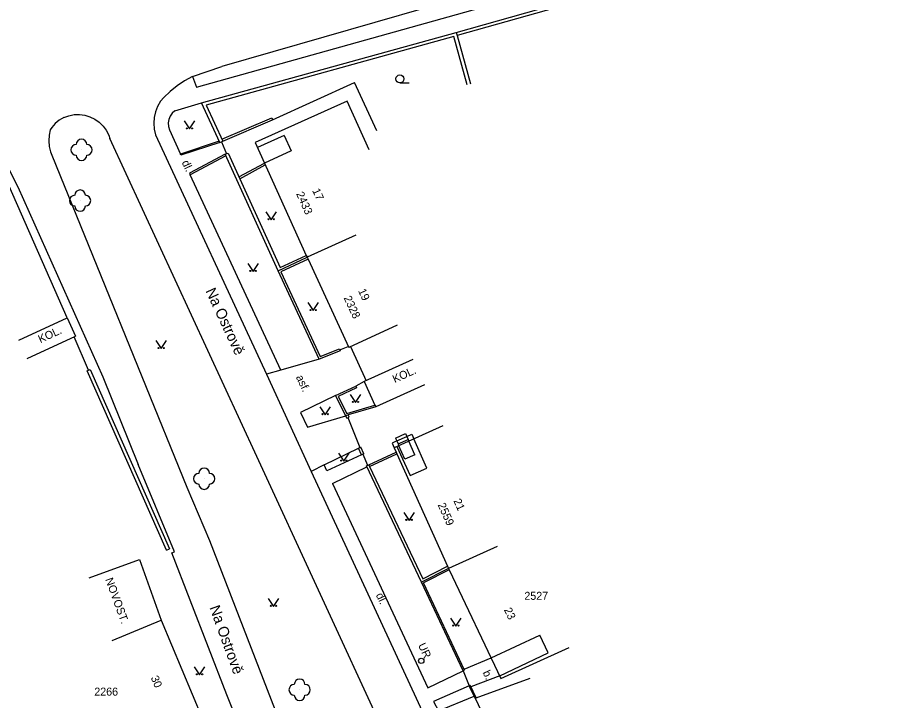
# Model space of a CAD drawing. Extents: x -584400 to -581602, y -1210894 to -1208793.
# Drawn here: x -583176.4 to -583094.2, y -1209817.8 to -1209753.8 of the extents above; entities that cross this region are included whole.
import ezdxf

# ---------------------------------------------------------------- set-up
doc = ezdxf.new("R2010")
doc.units = 0
for name, color, linetype in [('BUDOVY_MĚŘ', 7, 'Continuous'), ('NÁZVY_ULIC_TOK_SMĚR', 7, 'Continuous'), ('POMOC_POPIS', 7, 'Continuous'), ('ROZHRANÍ_PLOCH', 7, 'Continuous'), ('ZELEŇ', 7, 'Continuous'), ('ZN_DOPLŇKOVÉ', 7, 'Continuous'), ('ZN_KULTUR', 7, 'Continuous'), ('Č_POPIS_EVID', 7, 'Continuous')]:
    doc.layers.add(name, color=color, linetype=linetype)

msp = doc.modelspace()

# ---------------------------------------------------------------- linework, layer by layer
at = {"layer": 'BUDOVY_MĚŘ'}
for points in [[(-583143.49, -1209766.19), (-583145.53, -1209761.63), (-583154.16, -1209765.5), (-583149.37, -1209776.07), (-583149.29, -1209776.25)], [(-583171.77, -1209781.94), (-583178.04, -1209767.73)], [(-583144.73, -1209774.19), (-583149.29, -1209776.25)], [(-583149.29, -1209776.25), (-583149.2, -1209776.44), (-583145.39, -1209784.7)], [(-583176.31, -1209784.03), (-583171.77, -1209781.94)], [(-583171.77, -1209781.94), (-583170.99, -1209783.64)], [(-583140.85, -1209782.6), (-583145.39, -1209784.7)], [(-583175.53, -1209785.73), (-583170.99, -1209783.64)], [(-583139.38, -1209785.83), (-583143.93, -1209787.9), (-583142.93, -1209790.1), (-583142.85, -1209790.27)], [(-583138.3, -1209788.2), (-583142.85, -1209790.27)], [(-583136.57, -1209792.05), (-583141.13, -1209794.11), (-583140.94, -1209794.52), (-583140.87, -1209794.67), (-583136.13, -1209805.2), (-583136.03, -1209805.42)], [(-583131.47, -1209803.36), (-583136.03, -1209805.42)], [(-583169.71, -1209806.3), (-583165.01, -1209804.59), (-583162.96, -1209810.26)], [(-583136.03, -1209805.42), (-583135.97, -1209805.55), (-583131.13, -1209815.73), (-583124.72, -1209812.82)], [(-583167.57, -1209812.18), (-583162.96, -1209810.26)], [(-583162.96, -1209810.26), (-583159.11, -1209819.52)]]:
    msp.add_lwpolyline(points, dxfattribs=at)
at = {"layer": 'ROZHRANÍ_PLOCH'}
for points in [[(-583160.04, -1209759.32), (-583159.66, -1209760.31), (-583120.2, -1209749.26), (-583094.66, -1209742.04), (-583095.11, -1209740.48)], [(-583098.93, -1209741.58), (-583128.6, -1209750.1), (-583157.29, -1209758.37)], [(-583160.04, -1209759.32), (-583157.29, -1209758.37)], [(-583160.04, -1209759.32), (-583160.77, -1209759.71), (-583161.47, -1209760.17), (-583162.12, -1209760.7), (-583162.72, -1209761.28), (-583163.03, -1209761.63), (-583163.3, -1209762.11), (-583163.5, -1209762.61), (-583163.62, -1209763.14), (-583163.66, -1209763.69), (-583163.63, -1209764.23), (-583163.51, -1209764.78), (-583153.09, -1209787.21)], [(-583152.54, -1209763.37), (-583144.85, -1209759.86)], [(-583142.77, -1209764.41), (-583144.85, -1209759.86)], [(-583161.69, -1209762.52), (-583159.18, -1209761.77)], [(-583161.69, -1209762.52), (-583161.94, -1209762.74), (-583162.14, -1209763.02), (-583162.26, -1209763.33), (-583162.31, -1209763.66), (-583162.27, -1209764), (-583162.18, -1209764.29), (-583161.17, -1209766.58)], [(-583172.1, -1209763.14), (-583172.52, -1209763.39), (-583172.89, -1209763.71), (-583173.21, -1209764.08), (-583173.36, -1209764.3), (-583173.47, -1209764.81), (-583173.51, -1209765.34), (-583173.47, -1209765.86), (-583173.35, -1209766.37), (-583173.23, -1209766.69), (-583160.55, -1209797.81), (-583158.45, -1209802.8), (-583150.24, -1209823.95)], [(-583172.1, -1209763.14), (-583171.63, -1209762.98), (-583171.13, -1209762.88), (-583170.63, -1209762.87), (-583170.13, -1209762.94), (-583169.65, -1209763.09), (-583169.2, -1209763.31), (-583168.78, -1209763.6), (-583168.42, -1209763.95), (-583168.12, -1209764.35), (-583167.89, -1209764.8), (-583167.77, -1209765.13)], [(-583157.27, -1209765.18), (-583152.61, -1209763.18), (-583152.54, -1209763.37)], [(-583157.19, -1209765.36), (-583152.54, -1209763.37)], [(-583142.06, -1209820.79), (-583154.01, -1209794.91), (-583167.77, -1209765.13)], [(-583151.43, -1209764.83), (-583153.95, -1209765.97)], [(-583151.43, -1209764.83), (-583150.78, -1209766.27), (-583153.29, -1209767.42)], [(-583181.21, -1209766.04), (-583180.74, -1209765.91), (-583180.25, -1209765.86), (-583179.77, -1209765.89), (-583179.29, -1209765.99), (-583178.84, -1209766.18), (-583178.42, -1209766.43), (-583178.05, -1209766.75), (-583177.73, -1209767.12), (-583177.54, -1209767.44), (-583176.41, -1209769.65), (-583168.44, -1209787.47), (-583165.14, -1209795.67)], [(-583157.53, -1209765.38), (-583161.17, -1209766.58)], [(-583157.48, -1209765.49), (-583161.14, -1209766.69), (-583161.17, -1209766.58)], [(-583156.98, -1209766.6), (-583160.32, -1209768.37), (-583160.25, -1209768.51)], [(-583156.91, -1209766.74), (-583160.25, -1209768.51)], [(-583155.68, -1209768.72), (-583153.29, -1209767.42)], [(-583155.6, -1209768.9), (-583153.21, -1209767.6)], [(-583151.75, -1209786.83), (-583160.25, -1209768.51)], [(-583148.17, -1209785.81), (-583151.75, -1209786.83)], [(-583151.75, -1209786.83), (-583153.09, -1209787.21)], [(-583153.09, -1209787.21), (-583148.92, -1209796.32)], [(-583146.62, -1209789.2), (-583149.9, -1209790.8), (-583149.26, -1209792.17), (-583145.67, -1209791.1)], [(-583141.01, -1209793.2), (-583140.07, -1209792.77), (-583139.94, -1209793.05)], [(-583141.01, -1209793.2), (-583140.89, -1209793.47)], [(-583140.89, -1209793.47), (-583139.95, -1209793.05), (-583139.94, -1209793.05)], [(-583140.87, -1209793.99), (-583139.64, -1209796.72), (-583138.06, -1209796.01), (-583139.3, -1209793.28)], [(-583139.94, -1209793.05), (-583139.49, -1209792.84), (-583139.3, -1209793.28)], [(-583139.94, -1209793.05), (-583139.82, -1209793.32)], [(-583140.89, -1209793.47), (-583141.33, -1209793.67), (-583141.13, -1209794.11)], [(-583140.89, -1209793.47), (-583140.77, -1209793.74)], [(-583140.77, -1209793.74), (-583139.82, -1209793.32)], [(-583140.77, -1209793.74), (-583140.69, -1209793.91)], [(-583139.18, -1209794.76), (-583140.12, -1209795.19), (-583140.69, -1209793.91)], [(-583139.82, -1209793.32), (-583139.75, -1209793.48)], [(-583139.18, -1209794.76), (-583139.75, -1209793.48)], [(-583147.69, -1209795.71), (-583144.47, -1209794.14)], [(-583144.18, -1209794.77), (-583147.45, -1209796.28), (-583147.69, -1209795.71)], [(-583153.47, -1209825.68), (-583156.8, -1209817.26), (-583161.98, -1209803.97), (-583161.71, -1209803.86), (-583165.14, -1209795.67)], [(-583147.69, -1209795.71), (-583148.92, -1209796.32)], [(-583148.92, -1209796.32), (-583138.29, -1209819.26)], [(-583146.9, -1209797.45), (-583143.69, -1209795.89)], [(-583146.9, -1209797.45), (-583137.98, -1209816.62), (-583134.66, -1209815.02)], [(-583132.04, -1209813.81), (-583127.49, -1209811.66)], [(-583131.24, -1209815.49), (-583126.7, -1209813.34), (-583127.49, -1209811.66)], [(-583134.57, -1209814.86), (-583132.04, -1209813.81)], [(-583131.24, -1209815.49), (-583133.95, -1209816.51)], [(-583133.45, -1209817.54), (-583128.39, -1209815.7)], [(-583134.11, -1209816.41), (-583137.44, -1209817.88), (-583136.99, -1209818.78)], [(-583136.99, -1209818.78), (-583133.63, -1209817.4)]]:
    msp.add_lwpolyline(points, dxfattribs=at)
at = {"layer": 'ZELEŇ'}
for centre in [(-583170.44, -1209766.18), (-583170.57, -1209770.94), (-583158.94, -1209797.01), (-583149.99, -1209816.79)]:
    msp.add_circle(centre, 0.0005, dxfattribs=at)
for centre, start, end in [((-583170.44, -1209765.68), 0, 179.99999), ((-583170.94, -1209766.18), 89.99999, 269.99999), ((-583169.94, -1209766.18), 270, 89.99999), ((-583170.44, -1209766.68), 179.99999, 359.99999), ((-583170.57, -1209770.44), 0, 179.99999), ((-583171.07, -1209770.94), 89.99999, 269.99999), ((-583170.07, -1209770.94), 270, 89.99999), ((-583170.57, -1209771.44), 179.99999, 359.99999), ((-583159.44, -1209797.01), 89.99999, 269.99999), ((-583158.94, -1209796.51), 0, 179.99999), ((-583158.44, -1209797.01), 270, 89.99999), ((-583158.94, -1209797.51), 179.99999, 359.99999), ((-583150.49, -1209816.79), 89.99999, 269.99999), ((-583149.99, -1209816.29), 0, 179.99999), ((-583149.49, -1209816.79), 270, 89.99999), ((-583149.99, -1209817.29), 179.99999, 359.99999)]:
    msp.add_arc(centre, 0.5, start, end, dxfattribs=at)
at = {"layer": 'ZN_DOPLŇKOVÉ'}
for points in [[(-583135.31, -1209755.17), (-583118.62, -1209750.44), (-583094.23, -1209743.57)], [(-583094.15, -1209743.86), (-583118.53, -1209750.73), (-583135.23, -1209755.46)], [(-583157.48, -1209765.49), (-583159.18, -1209761.77), (-583135.31, -1209755.17), (-583135.23, -1209755.46)], [(-583134.3, -1209760.08), (-583135.54, -1209755.57), (-583158.74, -1209761.98), (-583157.19, -1209765.36)], [(-583135.23, -1209755.46), (-583133.99, -1209759.99)], [(-583157.48, -1209765.49), (-583157.19, -1209765.36)], [(-583157.33, -1209765.43), (-583156.84, -1209766.54)], [(-583152.01, -1209777.52), (-583156.98, -1209766.6), (-583156.7, -1209766.48)], [(-583156.7, -1209766.48), (-583151.82, -1209777.22), (-583149.37, -1209776.07)], [(-583146.25, -1209784.84), (-583146.18, -1209785.02), (-583148.17, -1209785.81), (-583152.01, -1209777.52), (-583149.29, -1209776.25)], [(-583149.2, -1209776.44), (-583151.74, -1209777.62), (-583148.06, -1209785.55), (-583146.25, -1209784.84)], [(-583169.78, -1209786.83), (-583171.12, -1209783.7)], [(-583146.22, -1209784.93), (-583145.43, -1209784.61)], [(-583145.23, -1209784.62), (-583143.76, -1209787.82)], [(-583169.91, -1209786.89), (-583169.64, -1209786.77), (-583162.19, -1209803.58)], [(-583162.46, -1209803.71), (-583169.91, -1209786.89)], [(-583145.44, -1209791.03), (-583145.67, -1209791.1), (-583146.62, -1209789.2), (-583144.73, -1209788.32), (-583144.65, -1209788.49)], [(-583143.93, -1209787.9), (-583144.73, -1209788.32)], [(-583144.65, -1209788.49), (-583146.37, -1209789.29), (-583145.58, -1209790.88), (-583142.93, -1209790.1)], [(-583142.85, -1209790.27), (-583145.44, -1209791.03)], [(-583145.58, -1209791.32), (-583145.67, -1209791.1)], [(-583145.58, -1209791.32), (-583145.36, -1209791.23), (-583145.44, -1209791.03)], [(-583145.47, -1209791.27), (-583144.36, -1209794.09)], [(-583143.96, -1209794.67), (-583144.18, -1209794.77), (-583144.47, -1209794.14), (-583144.25, -1209794.04)], [(-583143.96, -1209794.67), (-583144.25, -1209794.04)], [(-583144.07, -1209794.72), (-583143.62, -1209795.75)], [(-583143.51, -1209795.7), (-583140.94, -1209794.52)], [(-583143.44, -1209795.85), (-583140.87, -1209794.67)], [(-583136.03, -1209805.42), (-583138.56, -1209806.72), (-583143.73, -1209795.8), (-583143.51, -1209795.7)], [(-583143.51, -1209795.7), (-583143.44, -1209795.85)], [(-583143.44, -1209795.85), (-583138.45, -1209806.39), (-583136.13, -1209805.2)], [(-583162.46, -1209803.71), (-583162.19, -1209803.58)], [(-583135.97, -1209805.55), (-583138.37, -1209806.78)], [(-583134.66, -1209815.02), (-583138.56, -1209806.72)], [(-583134.66, -1209815.02), (-583134.53, -1209814.96), (-583138.37, -1209806.78)], [(-583134.66, -1209815.02), (-583134.11, -1209816.41)], [(-583133.54, -1209817.58), (-583134.11, -1209816.41), (-583134.02, -1209816.36)], [(-583133.54, -1209817.58), (-583133.45, -1209817.54), (-583134.02, -1209816.36)], [(-583133.54, -1209817.58), (-583132.37, -1209820.03)]]:
    msp.add_lwpolyline(points, dxfattribs=at)
for radius in [0.25, 0.0005]:
    msp.add_circle((-583138.59, -1209814.08), radius, dxfattribs=at)
at = {"layer": 'ZN_KULTUR'}
msp.add_line((-583140.6, -1209759.905), (-583139.725, -1209759.905), dxfattribs=at)
for points in [[(-583160.82, -1209763.47), (-583160.32, -1209764.22), (-583159.82, -1209763.47)], [(-583153.16, -1209771.99), (-583152.66, -1209772.74), (-583152.16, -1209771.99)], [(-583154.86, -1209776.83), (-583154.36, -1209777.58), (-583153.86, -1209776.83)], [(-583149.23, -1209780.5), (-583148.73, -1209781.25), (-583148.23, -1209780.5)], [(-583163.47, -1209784.06), (-583162.97, -1209784.81), (-583162.47, -1209784.06)], [(-583145.26, -1209789.11), (-583144.76, -1209789.86), (-583144.26, -1209789.11)], [(-583148.1, -1209790.26), (-583147.6, -1209791.01), (-583147.1, -1209790.26)], [(-583146.34, -1209794.61), (-583145.84, -1209795.36), (-583145.34, -1209794.61)], [(-583140.24, -1209800.16), (-583139.74, -1209800.91), (-583139.24, -1209800.16)], [(-583152.94, -1209808.22), (-583152.44, -1209808.97), (-583151.94, -1209808.22)], [(-583135.85, -1209810.07), (-583135.35, -1209810.82), (-583134.85, -1209810.07)], [(-583159.87, -1209814.64), (-583159.37, -1209815.39), (-583158.87, -1209814.64)]]:
    msp.add_lwpolyline(points, dxfattribs=at)
for centre, radius in [((-583140.6, -1209759.53), 0.375), ((-583160.57, -1209764.17), 0.05), ((-583160.07, -1209764.17), 0.05), ((-583152.91, -1209772.69), 0.05), ((-583152.41, -1209772.69), 0.05), ((-583154.61, -1209777.53), 0.05), ((-583154.11, -1209777.53), 0.05), ((-583148.98, -1209781.2), 0.05), ((-583148.48, -1209781.2), 0.05), ((-583163.22, -1209784.76), 0.05), ((-583162.72, -1209784.76), 0.05), ((-583145.01, -1209789.81), 0.05), ((-583144.51, -1209789.81), 0.05), ((-583147.85, -1209790.96), 0.05), ((-583147.35, -1209790.96), 0.05), ((-583146.09, -1209795.31), 0.05), ((-583145.59, -1209795.31), 0.05), ((-583139.99, -1209800.86), 0.05), ((-583139.49, -1209800.86), 0.05), ((-583152.69, -1209808.92), 0.05), ((-583152.19, -1209808.92), 0.05), ((-583135.6, -1209810.77), 0.05), ((-583135.1, -1209810.77), 0.05), ((-583159.62, -1209815.34), 0.05), ((-583159.12, -1209815.34), 0.05)]:
    msp.add_circle(centre, radius, dxfattribs=at)

# ---------------------------------------------------------------- texts
at = {"layer": 'NÁZVY_ULIC_TOK_SMĚR'}
for rotation, p in [(294.90842, (-583158.84, -1209779.4)), (289.94735, (-583158.46, -1209809.08))]:
    msp.add_text('Na Ostrově', height=1, rotation=rotation, dxfattribs=at).set_placement(p)
at = {"layer": 'POMOC_POPIS'}
for s, rotation, p in [('dl.', 294.90842, (-583161.06, -1209767.35)), ('KOL.', 24.73035, (-583174.29, -1209784.31)), ('KOL.', 24.45819, (-583141.08, -1209788.05)), ('asf.', 294.90842, (-583150.36, -1209787.48)), ('NOVOST.', 289.94735, (-583168.22, -1209806.44)), ('dl.', 295.40512, (-583142.87, -1209807.91)), ('UR', 294.90842, (-583138.91, -1209812.61)), ('b.', 295.40512, (-583132.86, -1209815.17))]:
    msp.add_text(s, height=0.75, rotation=rotation, dxfattribs=at).set_placement(p)
at = {"layer": 'Č_POPIS_EVID'}
for s, rotation, p in [('2433', 294.38251, (-583150.34, -1209770.3)), ('17', 294.38251, (-583148.83, -1209769.99)), ('19', 294.78203, (-583144.53, -1209779.39)), ('2328', 294.78203, (-583145.88, -1209780.06)), ('21', 294.28883, (-583135.6, -1209799.07)), ('2559', 294.28883, (-583137.07, -1209799.46)), ('23', 295.40512, (-583130.86, -1209809.29)), ('30', 292.57723, (-583163.96, -1209815.65))]:
    msp.add_text(s, height=0.75, rotation=rotation, dxfattribs=at).set_placement(p)
for s, p in [('2527', (-583128.93, -1209808.36)), ('2266', (-583169.24, -1209817.34))]:
    msp.add_text(s, height=0.75, dxfattribs=at).set_placement(p)

doc.saveas('drawing.dxf')
